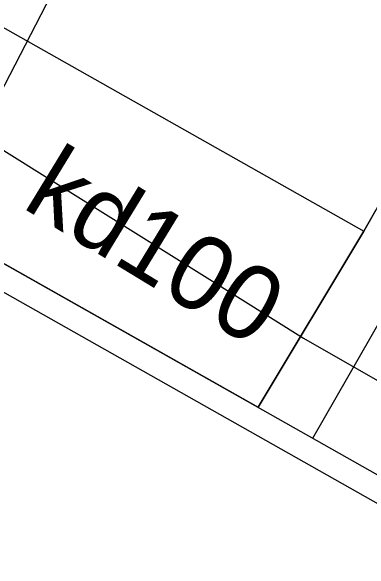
# Model space of a CAD drawing. Extents: x 6434771 to 6436222, y 5663454 to 5664782.
# Drawn here: x 6435437.11 to 6435441.43, y 5664057.58 to 5664064.31 of the extents above; entities that cross this region are included whole.
import ezdxf

# ---------------------------------------------------------------- set-up
doc = ezdxf.new("R2010")
doc.units = 0
for name, color, linetype in [('Warstwa 10', 7, 'Continuous'), ('Warstwa 35', 7, 'Continuous'), ('Warstwa 5', 7, 'Continuous'), ('Warstwa 7', 7, 'Continuous'), ('Warstwa 9', 7, 'Continuous')]:
    doc.layers.add(name, color=color, linetype=linetype)

msp = doc.modelspace()

# ---------------------------------------------------------------- linework, layer by layer
at = {"layer": 'Warstwa 10'}
msp.add_lwpolyline([(6435440.745, 5664059.167), (6435441.728, 5664060.88), (6435443.025, 5664063.054), (6435442.38, 5664063.45), (6435441.36, 5664061.66), (6435440.086, 5664059.54)], dxfattribs=at)
at = {"layer": 'Warstwa 35'}
for points in [[(6435482.05, 5664029.82), (6435484.497, 5664034.423), (6435484.063, 5664034.673), (6435480.052, 5664036.933), (6435479.618, 5664037.18), (6435413.743, 5664074.44), (6435413.309, 5664074.688), (6435409.114, 5664077.07), (6435408.677, 5664077.313), (6435406.028, 5664072.701)], [(6435481.929, 5664030.232), (6435484.096, 5664034.308), (6435483.914, 5664034.412), (6435479.904, 5664036.672), (6435479.47, 5664036.919), (6435413.595, 5664074.179), (6435413.161, 5664074.427), (6435408.967, 5664076.808), (6435408.79, 5664076.907), (6435406.439, 5664072.814)]]:
    msp.add_lwpolyline(points, close=True, dxfattribs=at)
at = {"layer": 'Warstwa 5'}
for p, q in [((6435414.974, 5664076.586), (6435441.36, 5664061.66)), ((6435413.743, 5664074.44), (6435440.086, 5664059.54)), ((6435440.086, 5664059.54), (6435441.36, 5664061.66))]:
    msp.add_line(p, q, dxfattribs=at)
at = {"layer": 'Warstwa 7'}
for points in [[(6435418.572, 5664133.392), (6435455.105, 5664112.71), (6435459.628, 5664107.175), (6435436.721, 5664062.82)], [(6435436.721, 5664062.82), (6435440.632, 5664060.373), (6435453.574, 5664052.966), (6435456.443, 5664051.212)]]:
    msp.add_lwpolyline(points, dxfattribs=at)
at = {"layer": 'Warstwa 9'}
for p, q in [((6435414.974, 5664076.586), (6435441.36, 5664061.66)), ((6435441.36, 5664061.66), (6435441.503, 5664061.912))]:
    msp.add_line(p, q, dxfattribs=at)

# ---------------------------------------------------------------- texts
at = {"layer": 'Warstwa 7'}
msp.add_text('kd100', height=0.9, rotation=328.65432, dxfattribs=at).set_placement((6435437.2265, 5664061.9554))

doc.saveas('drawing.dxf')
